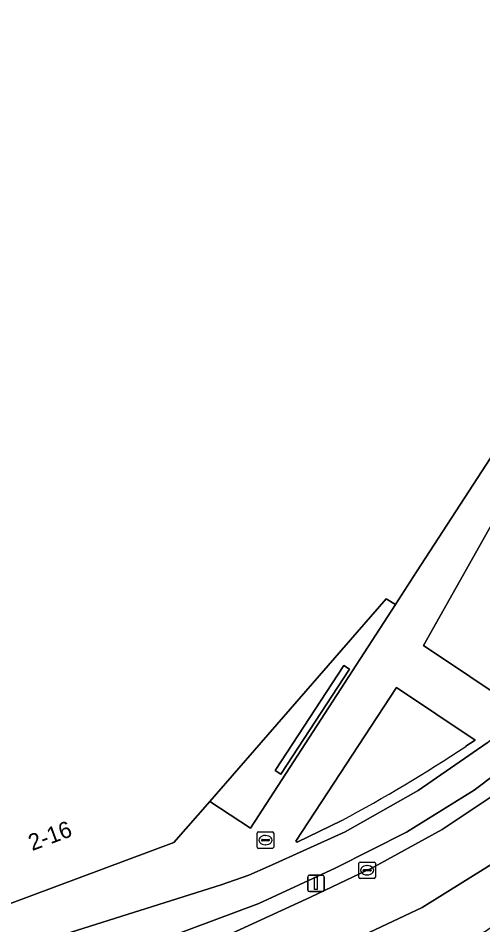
# Model space of a CAD drawing. Extents: x 159279 to 160377, y 384531 to 385888.
# Drawn here: x 160272.5 to 160300.7, y 384728.6 to 384783.6 of the extents above; entities that cross this region are included whole.
import ezdxf

# ---------------------------------------------------------------- set-up
doc = ezdxf.new("R2010")
doc.units = 0
for name, color, linetype in [('IMGEO_Brandkraan', 7, 'Continuous'), ('IMGEO_Fietspad_open', 7, 'Continuous'), ('IMGEO_Groenvoorziening', 7, 'Continuous'), ('IMGEO_Kolk', 7, 'Continuous'), ('IMGEO_Lichtmast', 7, 'Continuous'), ('IMGEO_Muur', 7, 'Continuous'), ('IMGEO_Pand', 7, 'Continuous'), ('IMGEO_Pand_nummerreeks', 7, 'Continuous'), ('IMGEO_Pand_overbouw', 7, 'Continuous'), ('IMGEO_Rijbaan_regionaal_gesloten', 7, 'Continuous'), ('IMGEO_Verkeerseiland_open', 7, 'Continuous'), ('IMGEO_Voetpad_open', 7, 'Continuous')]:
    doc.layers.add(name, color=color, linetype=linetype)

msp = doc.modelspace()

# ---------------------------------------------------------------- linework, layer by layer
at = {"layer": 'IMGEO_Brandkraan'}
for p, q in [((160286.999, 384733.313), (160286.999, 384734.165)), ((160287.074, 384734.239), (160287.926, 384734.239)), ((160287.487, 384734.019), (160287.512, 384734.019)), ((160288, 384734.165), (160288, 384733.313)), ((160287.258, 384733.733), (160287.258, 384733.745)), ((160287.696, 384733.696), (160287.298, 384733.696)), ((160287.301, 384733.782), (160287.699, 384733.782)), ((160287.51, 384733.459), (160287.485, 384733.459)), ((160287.742, 384733.745), (160287.742, 384733.733)), ((160287.926, 384733.239), (160287.074, 384733.239))]:
    msp.add_line(p, q, dxfattribs=at)
for points in [[(160286.999, 384733.313), (160286.999, 384734.165)], [(160287.074, 384734.239), (160287.926, 384734.239)], [(160288, 384734.165), (160288, 384733.313)], [(160287.926, 384733.239), (160287.074, 384733.239)]]:
    msp.add_lwpolyline(points, dxfattribs=at)
for centre, radius, start, end in [((160287.076, 384734.163), 0.0765, 91.552, 178.448), ((160287.076, 384734.163), 0.0765, 91.552, 178.448), ((160287.924, 384734.163), 0.0765, 1.552, 88.448), ((160287.924, 384734.163), 0.0765, 1.552, 88.448), ((160287.298, 384733.742), 0.0403, 85.8775, 175.7526), ((160287.295, 384733.732), 0.0366, 178.938, 274.7102), ((160287.699, 384733.739), 0.043, 264.8664, 352.4533), ((160287.703, 384733.744), 0.0386, 1.7309, 96.639), ((160287.076, 384733.315), 0.0765, 181.552, 268.448), ((160287.076, 384733.315), 0.0765, 181.552, 268.448), ((160287.924, 384733.315), 0.0765, 271.552, 358.448), ((160287.924, 384733.315), 0.0765, 271.552, 358.448)]:
    msp.add_arc(centre, radius, start, end, dxfattribs=at)
for centre, major_axis, ratio, start_param, end_param in [((160287.486, 384733.739), (-0.387, 0.002), 0.722429, 4.712389, 7.853982), ((160287.511, 384733.739), (-0.39, 0.002), 0.717154, 1.570796, 4.712389)]:
    msp.add_ellipse(centre, major_axis=major_axis, ratio=ratio, start_param=start_param, end_param=end_param, dxfattribs=at)
at = {"layer": 'IMGEO_Fietspad_open'}
for points in [[(160300.949, 384739.632), (160296.76, 384736.744), (160292.33, 384734.242), (160287.694, 384732.145), (160286.494, 384731.616), (160284.819, 384731.029), (160260.908, 384723.487)], [(160272.194, 384724.337), (160287.108, 384729.904), (160291.732, 384732.04), (160296.051, 384734.213), (160300.159, 384736.763), (160304.023, 384739.67)]]:
    msp.add_lwpolyline(points, dxfattribs=at)
at = {"layer": 'IMGEO_Groenvoorziening'}
for points in [[(160319.133, 384770.758), (160314.552, 384776.55), (160297.093, 384745.54), (160302.699, 384741.789), (160304.472, 384743.393)], [(160300.214, 384739.804), (160295.453, 384743.004), (160289.349, 384733.684), (160289.424, 384733.607), (160292.127, 384734.934)], [(160299.659, 384739.427), (160300.214, 384739.804)]]:
    msp.add_lwpolyline(points, dxfattribs=at)
msp.add_arc((160249.267, 384815.343), 91.119, 298.05853, 303.57544, dxfattribs=at)
at = {"layer": 'IMGEO_Kolk'}
for p, q in [((160293.165, 384731.484), (160293.165, 384732.336)), ((160293.24, 384732.41), (160294.092, 384732.41)), ((160294.166, 384732.336), (160294.166, 384731.484)), ((160293.424, 384731.904), (160293.424, 384731.916)), ((160293.862, 384731.867), (160293.464, 384731.867)), ((160293.467, 384731.953), (160293.865, 384731.953)), ((160293.653, 384732.19), (160293.678, 384732.19)), ((160293.908, 384731.916), (160293.908, 384731.904)), ((160294.092, 384731.41), (160293.24, 384731.41)), ((160293.676, 384731.63), (160293.651, 384731.63))]:
    msp.add_line(p, q, dxfattribs=at)
for points in [[(160293.165, 384731.484), (160293.165, 384732.336)], [(160293.24, 384732.41), (160294.092, 384732.41)], [(160294.166, 384732.336), (160294.166, 384731.484)], [(160294.092, 384731.41), (160293.24, 384731.41)]]:
    msp.add_lwpolyline(points, dxfattribs=at)
for centre, radius, start, end in [((160293.242, 384732.334), 0.0765, 91.552, 178.448), ((160293.242, 384732.334), 0.0765, 91.552, 178.448), ((160294.09, 384732.334), 0.0765, 1.552, 88.448), ((160294.09, 384732.334), 0.0765, 1.552, 88.448), ((160293.464, 384731.913), 0.0403, 85.8775, 175.7526), ((160293.461, 384731.903), 0.0366, 178.938, 274.7102), ((160293.865, 384731.91), 0.043, 264.8664, 352.4533), ((160293.869, 384731.915), 0.0386, 1.7309, 96.639), ((160293.242, 384731.486), 0.0765, 181.552, 268.448), ((160293.242, 384731.486), 0.0765, 181.552, 268.448), ((160294.09, 384731.486), 0.0765, 271.552, 358.448), ((160294.09, 384731.486), 0.0765, 271.552, 358.448)]:
    msp.add_arc(centre, radius, start, end, dxfattribs=at)
for centre, major_axis, ratio, start_param, end_param in [((160293.652, 384731.91), (-0.387, 0.002), 0.722429, 4.712389, 7.853982), ((160293.677, 384731.91), (-0.39, 0.002), 0.717154, 1.570796, 4.712389)]:
    msp.add_ellipse(centre, major_axis=major_axis, ratio=ratio, start_param=start_param, end_param=end_param, dxfattribs=at)
at = {"layer": 'IMGEO_Lichtmast'}
for p, q in [((160290.065, 384730.713), (160290.065, 384731.513)), ((160290.065, 384731.513), (160290.065, 384730.713)), ((160290.165, 384731.613), (160290.955, 384731.613)), ((160290.955, 384731.613), (160290.165, 384731.613)), ((160291.055, 384731.513), (160291.055, 384730.713)), ((160291.055, 384730.713), (160291.055, 384731.513)), ((160290.955, 384730.613), (160290.165, 384730.613)), ((160290.165, 384730.613), (160290.955, 384730.613))]:
    msp.add_line(p, q, dxfattribs=at)
msp.add_lwpolyline([(160290.485, 384731.488), (160290.635, 384731.488), (160290.635, 384730.738), (160290.485, 384730.738), (160290.485, 384731.488)], dxfattribs=at)
for centre, start, end in [((160290.165, 384731.513), 90, 180), ((160290.165, 384731.513), 90, 180), ((160290.955, 384731.513), 0, 90), ((160290.955, 384731.513), 360, 90), ((160290.165, 384730.713), 180, 270), ((160290.165, 384730.713), 180, 270), ((160290.955, 384730.713), 270, 0), ((160290.955, 384730.713), 270, 0)]:
    msp.add_arc(centre, 0.1, start, end, dxfattribs=at)
at = {"layer": 'IMGEO_Muur'}
msp.add_lwpolyline([(160292.589, 384744.108), (160292.249, 384744.331), (160288.099, 384737.966), (160288.44, 384737.744)], close=True, dxfattribs=at)
at = {"layer": 'IMGEO_Pand'}
msp.add_lwpolyline([(160270.447, 384729.303), (160281.951, 384733.589), (160284.125, 384736.075), (160294.824, 384748.367), (160295.383, 384748.02), (160296.668, 384750), (160317.84, 384782.608), (160304.027, 384791.584), (160283.713, 384804.784), (160275.038, 384810.42), (160273.572, 384811.373), (160272.813, 384811.866), (160253.932, 384783.658)], dxfattribs=at)
at = {"layer": 'IMGEO_Pand_overbouw'}
msp.add_lwpolyline([(160295.383, 384748.02), (160294.824, 384748.367), (160284.125, 384736.075), (160286.592, 384734.467)], close=True, dxfattribs=at)
at = {"layer": 'IMGEO_Rijbaan_regionaal_gesloten'}
for points in [[(160326.19, 384761.803), (160323.789, 384764.932), (160323.168, 384763.657), (160322.06, 384761.348), (160318.803, 384755.517), (160315.039, 384750), (160313.159, 384747.597), (160308.706, 384742.612), (160306.21, 384740.262), (160302.35, 384737.142), (160298.227, 384734.38), (160293.874, 384731.997), (160293.667, 384731.908), (160290.235, 384730.278), (160275.419, 384723.463), (160272.051, 384721.874), (160275.5, 384719.602), (160281.004, 384722.103), (160297.012, 384729.648), (160303.654, 384733.79), (160309.43, 384738.798), (160314.917, 384744.192), (160321.366, 384752.861)], [(160328.892, 384758.282), (160326.19, 384761.803), (160321.366, 384752.861), (160314.917, 384744.192), (160309.43, 384738.798), (160303.654, 384733.79), (160297.012, 384729.648), (160281.004, 384722.103), (160275.5, 384719.602), (160278.405, 384717.689), (160290.317, 384723.188), (160300.84, 384728.219), (160306.686, 384732.43), (160312.882, 384737.812), (160318.494, 384744.129)]]:
    msp.add_lwpolyline(points, close=True, dxfattribs=at)
at = {"layer": 'IMGEO_Verkeerseiland_open'}
for points in [[(160304.023, 384739.67), (160300.159, 384736.763), (160296.051, 384734.213), (160291.732, 384732.04), (160287.108, 384729.904), (160272.194, 384724.337)], [(160275.419, 384723.463), (160290.235, 384730.278), (160293.667, 384731.908), (160293.874, 384731.997), (160298.227, 384734.38), (160302.35, 384737.142)]]:
    msp.add_lwpolyline(points, dxfattribs=at)
at = {"layer": 'IMGEO_Voetpad_open'}
for points in [[(160310.687, 384750), (160313.442, 384754.555), (160316.237, 384759.87), (160317.753, 384763.448), (160318.943, 384767.148), (160319.798, 384770.938), (160319.861, 384771.302), (160320.101, 384772.775), (160320.777, 384776.935), (160321.331, 384780.339), (160317.84, 384782.608), (160296.668, 384750), (160295.383, 384748.02), (160286.592, 384734.467), (160284.125, 384736.075), (160281.951, 384733.589), (160270.447, 384729.303), (160269.341, 384728.839), (160259.631, 384725.192), (160256.26, 384723.85)], [(160304.472, 384743.393), (160302.699, 384741.789), (160297.093, 384745.54), (160314.552, 384776.55)], [(160260.908, 384723.487), (160284.819, 384731.029), (160286.494, 384731.616), (160287.694, 384732.145), (160292.33, 384734.242), (160296.76, 384736.744), (160300.949, 384739.632), (160304.863, 384742.883), (160307.528, 384745.469), (160310.687, 384750)], [(160292.127, 384734.934), (160289.424, 384733.607), (160289.349, 384733.684), (160295.453, 384743.004)], [(160295.453, 384743.004), (160300.214, 384739.804), (160299.659, 384739.427)]]:
    msp.add_lwpolyline(points, dxfattribs=at)
for points in [[(160286.592, 384734.467), (160295.383, 384748.02), (160294.824, 384748.367), (160284.125, 384736.075)], [(160288.44, 384737.744), (160288.099, 384737.966), (160292.249, 384744.331), (160292.589, 384744.108)]]:
    msp.add_lwpolyline(points, close=True, dxfattribs=at)
msp.add_arc((160249.267, 384815.343), 91.119, 298.05853, 303.57544, dxfattribs=at)

# ---------------------------------------------------------------- texts
at = {"layer": 'IMGEO_Pand_nummerreeks'}
msp.add_text('2-16', height=1, rotation=20.4317, dxfattribs=at).set_placement((160273.349, 384733.073))

doc.saveas('drawing.dxf')
